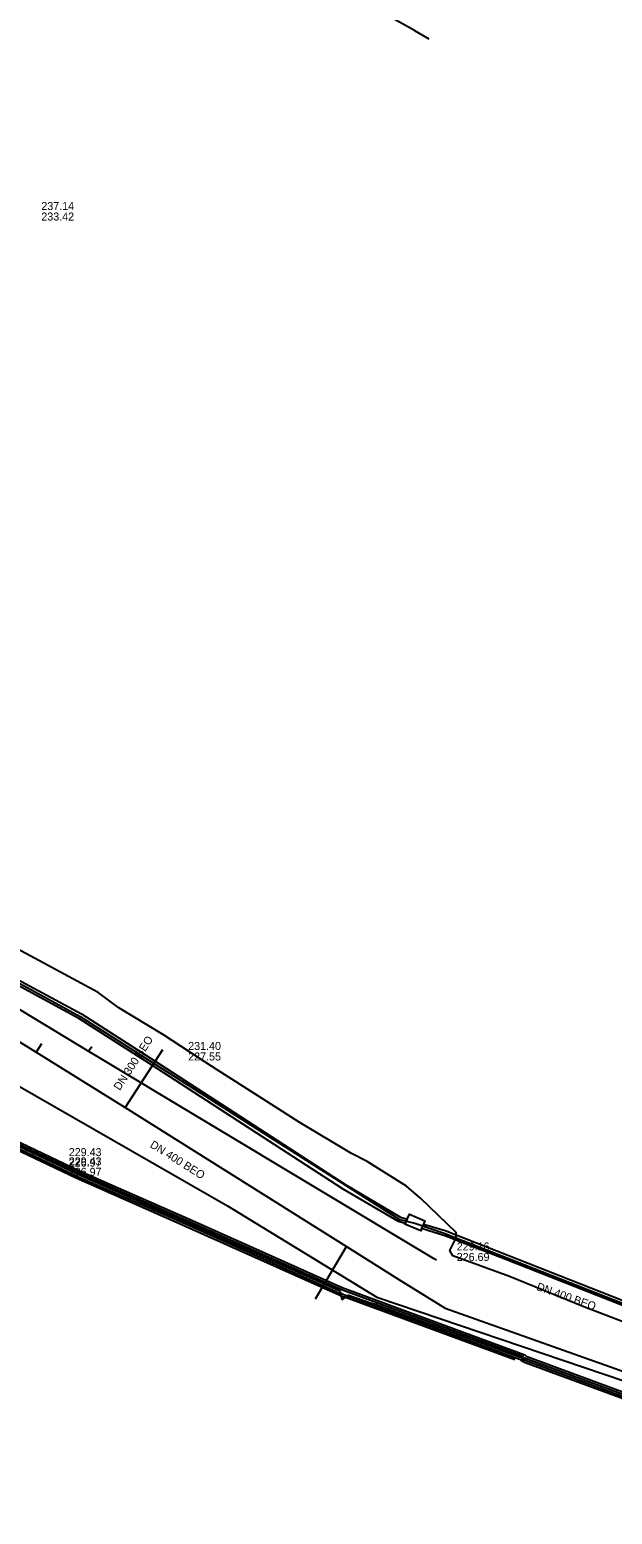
# Model space of a CAD drawing. Extents: x -600309 to -598967, y -1161267 to -1160292.
# Drawn here: x -600130.1 to -600071.9, y -1160989.1 to -1160840.8 of the extents above; entities that cross this region are included whole.
import ezdxf

# ---------------------------------------------------------------- set-up
doc = ezdxf.new("R2010")
doc.units = 0
for name, color, linetype in [('Vrstva 10', 7, 'Continuous'), ('Vrstva 12', 7, 'Continuous'), ('Vrstva 13', 7, 'Continuous'), ('Vrstva 42', 7, 'Continuous'), ('Vrstva 51', 7, 'Continuous'), ('Vrstva 55', 7, 'Continuous'), ('Vrstva 9', 7, 'Continuous')]:
    doc.layers.add(name, color=color, linetype=linetype)

msp = doc.modelspace()

# ---------------------------------------------------------------- linework, layer by layer
at = {"layer": 'Vrstva 10'}
for points in [[(-600154.73, -1160922.1), (-600143.5, -1160928.73), (-600136.14, -1160933.08), (-600124.94, -1160939.13), (-600117.1, -1160944.15), (-600098.54, -1160956.21), (-600093.05, -1160959.43), (-600092.39, -1160959.63)], [(-600092.59, -1160960.09), (-600093.26, -1160959.89), (-600098.8, -1160956.63), (-600117.37, -1160944.57), (-600125.2, -1160939.57), (-600136.39, -1160933.52), (-600143.75, -1160929.16), (-600154.91, -1160922.57)], [(-600092.39, -1160959.63), (-600092.18, -1160959.14), (-600090.62, -1160959.81), (-600090.76, -1160960.13)], [(-600090.96, -1160960.59), (-600091.05, -1160960.82), (-600092.62, -1160960.14), (-600092.59, -1160960.09)], [(-600092.39, -1160959.63), (-600092.59, -1160960.09)], [(-600090.76, -1160960.13), (-600090.96, -1160960.59)], [(-600045.12, -1160978.43), (-600082.53, -1160963.67), (-600088.65, -1160961.3), (-600090.96, -1160960.59)], [(-600090.76, -1160960.13), (-600088.62, -1160960.77), (-600044.94, -1160977.96)]]:
    msp.add_lwpolyline(points, dxfattribs=at)
at = {"layer": 'Vrstva 12'}
for points in [[(-600091.66, -1160840.85), (-600091.96, -1160840.68), (-600094.05, -1160839.49), (-600086.91, -1160827.62), (-600086.16, -1160830.54), (-600077.15, -1160835.41), (-600068.71, -1160840.25), (-600066.18, -1160841.92), (-600061.52, -1160841.51), (-600055.76, -1160844.23), (-600054.42, -1160843.75), (-600049.36, -1160846.22)], [(-600091.66, -1160840.85), (-600090.24, -1160841.67)], [(-600225.54, -1160894.27), (-600211.16, -1160902.39), (-600191.32, -1160911.9), (-600156.45, -1160921.82), (-600155.67, -1160921.95), (-600154.82, -1160922.33), (-600137.02, -1160932.84), (-600125.05, -1160939.37), (-600093.16, -1160959.69), (-600091.63, -1160960.05)], [(-600091.63, -1160960.05), (-600088.72, -1160961.05), (-600045.03, -1160978.19), (-600043.68, -1160978.69)]]:
    msp.add_lwpolyline(points, dxfattribs=at)
at = {"layer": 'Vrstva 13'}
for points in [[(-600089.48, -1160963.74), (-600089.76, -1160963.57), (-600124.21, -1160942.89), (-600141.05, -1160932.7), (-600142.27, -1160931.97), (-600154.23, -1160924.76), (-600164.11, -1160922.16), (-600172.26, -1160920.19), (-600188.33, -1160916.3), (-600192.52, -1160915.22), (-600204.58, -1160912.13), (-600222.89, -1160901.27), (-600224.2, -1160901.59), (-600224.89, -1160901.12)], [(-600124.21, -1160942.89), (-600124.06, -1160942.63), (-600123.9, -1160942.38)]]:
    msp.add_lwpolyline(points, dxfattribs=at)
at = {"layer": 'Vrstva 42'}
for points in [[(-600169.59, -1160936.43), (-600169.53, -1160936.39), (-600168.32, -1160935.71), (-600165.77, -1160936.7), (-600153.32, -1160940.74), (-600150.95, -1160941.73), (-600147.01, -1160944.39), (-600125.13, -1160954.8), (-600113.84, -1160959.77), (-600098.88, -1160966.48), (-600080.66, -1160973.19), (-600080.53, -1160973.35), (-600064.21, -1160979.38), (-600047.27, -1160984.81), (-600040.19, -1160988.43), (-600037.09, -1160988.54), (-600028.61, -1160986.21), (-600028.32, -1160985.84), (-600028.08, -1160984.54)], [(-600169.35, -1160936.52), (-600168.31, -1160935.93), (-600165.83, -1160936.89), (-600153.39, -1160940.92), (-600151.04, -1160941.9), (-600147.11, -1160944.57), (-600125.22, -1160954.98), (-600113.92, -1160959.96), (-600098.95, -1160966.67), (-600080.83, -1160973.35), (-600080.91, -1160973.57), (-600080.98, -1160973.76), (-600081.02, -1160973.88)], [(-600169.12, -1160936.62), (-600168.29, -1160936.15), (-600165.9, -1160937.08), (-600153.46, -1160941.11), (-600151.14, -1160942.08), (-600147.21, -1160944.74), (-600125.3, -1160955.16), (-600114, -1160960.14), (-600099.25, -1160966.75), (-600099.1, -1160966.86), (-600099.06, -1160967.05), (-600099, -1160967.29), (-600098.91, -1160967.68)], [(-600168.88, -1160936.71), (-600168.27, -1160936.37), (-600165.97, -1160937.27), (-600153.53, -1160941.3), (-600151.24, -1160942.26), (-600147.31, -1160944.91), (-600125.38, -1160955.34), (-600114.08, -1160960.32), (-600099.11, -1160967.04), (-600099.06, -1160967.05), (-600098.37, -1160967.31), (-600081.18, -1160973.64), (-600080.98, -1160973.76), (-600080.8, -1160973.86), (-600080.62, -1160973.96), (-600064.41, -1160979.94), (-600047.49, -1160985.37), (-600040.35, -1160989.03), (-600037.01, -1160989.14), (-600028.58, -1160986.82), (-600028.33, -1160987.03), (-600028.27, -1160988.65)], [(-600168.65, -1160936.81), (-600168.26, -1160936.59), (-600166.03, -1160937.46), (-600153.6, -1160941.48), (-600151.33, -1160942.43), (-600147.41, -1160945.09), (-600125.47, -1160955.52), (-600114.16, -1160960.51), (-600099.18, -1160967.22), (-600099, -1160967.29), (-600098.57, -1160967.45), (-600081.64, -1160973.68)], [(-600098.91, -1160967.68), (-600098.57, -1160967.45), (-600098.37, -1160967.31), (-600098.26, -1160967.23), (-600096.07, -1160967.99)], [(-600096.07, -1160967.99), (-600095.54, -1160968.15), (-600095.38, -1160968.2), (-600081.12, -1160973.45), (-600080.91, -1160973.57), (-600080.73, -1160973.67), (-600080.55, -1160973.77), (-600064.34, -1160979.76), (-600047.42, -1160985.18), (-600040.3, -1160988.83), (-600037.04, -1160988.94), (-600028.54, -1160986.6), (-600028.13, -1160986.93), (-600028.07, -1160988.65)], [(-600080.84, -1160973.96), (-600080.81, -1160973.89), (-600080.8, -1160973.86), (-600080.73, -1160973.67), (-600080.67, -1160973.51), (-600064.28, -1160979.56), (-600047.34, -1160985), (-600040.24, -1160988.63), (-600037.06, -1160988.74), (-600028.49, -1160986.38), (-600028.14, -1160985.92), (-600027.88, -1160984.58)]]:
    msp.add_lwpolyline(points, dxfattribs=at)
at = {"layer": 'Vrstva 51'}
for points in [[(-600113.19, -1160943.54), (-600116.75, -1160941.21), (-600121.21, -1160938.52), (-600123.26, -1160937), (-600133.48, -1160931.49)], [(-600111.39, -1160944.71), (-600113.18, -1160943.55), (-600113.19, -1160943.54)], [(-600068.93, -1160970.63), (-600074.75, -1160968.42), (-600082.19, -1160965.36), (-600087.84, -1160963.3), (-600088.13, -1160962.77), (-600087.49, -1160961.51), (-600087.51, -1160960.96), (-600091.02, -1160957.57), (-600092.46, -1160956.36), (-600096.4, -1160953.88), (-600097.97, -1160953.07), (-600103.2, -1160949.95), (-600107.24, -1160947.35), (-600111.38, -1160944.71), (-600111.39, -1160944.71)]]:
    msp.add_lwpolyline(points, dxfattribs=at)
at = {"layer": 'Vrstva 55'}
msp.add_lwpolyline([(-600297.34, -1160863.92), (-600277.12, -1160875.81), (-600217.75, -1160911.23), (-600196.69, -1160923.24), (-600192.83, -1160923.79), (-600173.14, -1160927.38), (-600165.15, -1160928.48), (-600157.41, -1160930.59), (-600151.7, -1160933.57), (-600131.3, -1160946.28), (-600110.33, -1160958.32), (-600095.44, -1160967.43), (-600066.54, -1160977.23), (-600043.78, -1160985.28)], dxfattribs=at)
at = {"layer": 'Vrstva 9'}
for p, q in [((-600128.93, -1160942.11), (-600129.46, -1160942.96)), ((-600116.83, -1160942.72), (-600120.58, -1160948.48)), ((-600101.55, -1160967.59), (-600098.45, -1160962.37)), ((-600088.62, -1160968.54), (-600063.42, -1160977.48))]:
    msp.add_line(p, q, dxfattribs=at)
for points in [[(-600152.42, -1160928.71), (-600145.86, -1160932.78), (-600143.24, -1160934.41), (-600129.46, -1160942.96), (-600120.58, -1160948.48)], [(-600120.58, -1160948.48), (-600098.45, -1160962.37), (-600092.95, -1160965.83), (-600088.62, -1160968.54)]]:
    msp.add_lwpolyline(points, dxfattribs=at)

# ---------------------------------------------------------------- texts
at = {"layer": 'Vrstva 12'}
for s, p in [('237.14', (-600128.94, -1160858.78)), ('233.42', (-600128.94, -1160859.83)), ('231.40', (-600114.27, -1160942.73)), ('227.55', (-600114.27, -1160943.78)), ('229.43', (-600126.2, -1160953.34)), ('229.43', (-600126.2, -1160954.26)), ('226.97', (-600126.2, -1160954.39)), ('226.97', (-600126.2, -1160955.31)), ('229.16', (-600087.45, -1160962.77)), ('226.69', (-600087.45, -1160963.82))]:
    msp.add_text(s, height=0.8, dxfattribs=at).set_placement(p)
for s, rotation, p in [('DN 300 BEO', 56.8947, (-600121.11, -1160946.84)), ('DN 400 BEO', 327.8465, (-600118.16, -1160952.4)), ('DN 400 BEO', 340.4515, (-600079.54, -1160966.7))]:
    msp.add_text(s, height=0.8, rotation=rotation, dxfattribs=at).set_placement(p)

doc.saveas('drawing.dxf')
